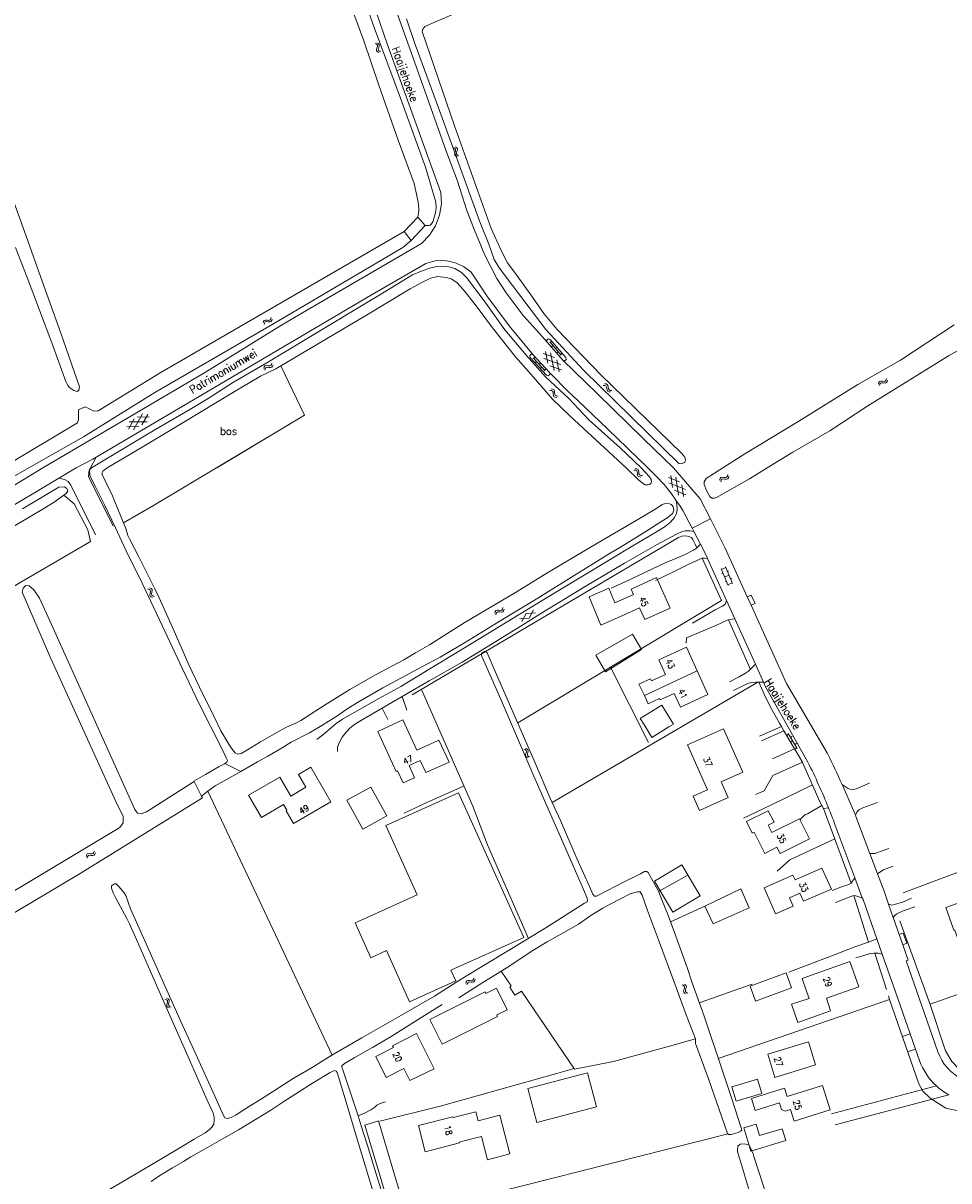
# Model space of a CAD drawing. Header units: metres. Extents: x 189705 to 199106, y 581686 to 588448.
# Tile 390 of 555: x 195376 to 195610, y 587820 to 588112. Entities that reach past the tile are written whole.
import ezdxf

# ---------------------------------------------------------------- set-up
doc = ezdxf.new("R2010")
doc.units = ezdxf.units.M
doc.layers.add('B-WA-OG-GBKN-G', color=7, linetype='Continuous', lineweight=18)
doc.styles.add('Style-STANDARD', font='STANDARD.shx')

msp = doc.modelspace()

# ---------------------------------------------------------------- linework, layer by layer
at = {"layer": 'B-WA-OG-GBKN-G'}
for p, q in [((195464.943, 588107.155), (195464.578, 588107.339)), ((195465.168, 588106.904), (195464.943, 588107.155)), ((195464.944, 588105.798), (195465.066, 588106.186)), ((195464.968, 588105.46), (195464.944, 588105.798)), ((195465.189, 588105.218), (195464.968, 588105.46)), ((195465.402, 588107.348), (195465.036, 588107.531)), ((195465.066, 588106.186), (195465.188, 588106.576)), ((195465.188, 588106.576), (195465.168, 588106.904)), ((195465.627, 588107.097), (195465.402, 588107.348)), ((195465.405, 588105.982), (195465.524, 588106.38)), ((195465.429, 588105.657), (195465.405, 588105.982)), ((195465.648, 588105.413), (195465.429, 588105.657)), ((195465.524, 588106.38), (195465.648, 588106.769)), ((195465.648, 588106.769), (195465.627, 588107.097)), ((195466.012, 588105.229), (195465.648, 588105.413)), ((195465.554, 588105.037), (195465.189, 588105.218)), ((195484.723, 588080.838), (195484.358, 588081.024)), ((195484.715, 588079.481), (195484.84, 588079.868)), ((195484.737, 588079.143), (195484.715, 588079.481)), ((195484.945, 588080.586), (195484.723, 588080.838)), ((195484.956, 588078.9), (195484.737, 588079.143)), ((195485.182, 588081.027), (195484.818, 588081.213)), ((195484.84, 588079.868), (195484.963, 588080.257)), ((195484.963, 588080.257), (195484.945, 588080.586)), ((195485.177, 588079.662), (195485.298, 588080.059)), ((195485.198, 588079.337), (195485.177, 588079.662)), ((195485.406, 588080.776), (195485.182, 588081.027)), ((195485.416, 588079.091), (195485.198, 588079.337)), ((195485.298, 588080.059), (195485.424, 588080.447)), ((195485.424, 588080.447), (195485.406, 588080.776)), ((195485.779, 588078.905), (195485.416, 588079.091)), ((195485.319, 588078.716), (195484.956, 588078.9)), ((195438.211, 588037.672), (195438.319, 588038.066)), ((195436.252, 588036.661), (195436.359, 588037.054)), ((195436.359, 588037.054), (195436.553, 588037.317)), ((195436.53, 588036.249), (195436.639, 588036.641)), ((195436.553, 588037.317), (195436.879, 588037.406)), ((195436.639, 588036.641), (195436.836, 588036.904)), ((195436.836, 588036.904), (195437.15, 588036.991)), ((195436.879, 588037.406), (195437.284, 588037.362)), ((195437.15, 588036.991), (195437.563, 588036.952)), ((195437.284, 588037.362), (195437.69, 588037.32)), ((195437.563, 588036.952), (195437.969, 588036.906)), ((195437.69, 588037.32), (195438.008, 588037.403)), ((195437.969, 588036.906), (195438.287, 588036.99)), ((195438.008, 588037.403), (195438.211, 588037.672)), ((195438.287, 588036.99), (195438.489, 588037.26)), ((195438.489, 588037.26), (195438.597, 588037.655)), ((195507.695, 588029.449), (195508.274, 588026.451)), ((195508.814, 588031.846), (195511.693, 588028.518)), ((195509.323, 588032.022), (195508.945, 588031.695)), ((195509.599, 588030.938), (195509.221, 588030.611)), ((195510.632, 588030.509), (195510.254, 588030.182)), ((195510.908, 588029.426), (195510.53, 588029.099)), ((195438.395, 588026.126), (195438.509, 588026.519)), ((195504.614, 588027.8), (195507.582, 588024.551)), ((195505.118, 588027.989), (195504.749, 588027.652)), ((195505.424, 588026.914), (195505.054, 588026.577)), ((195506.467, 588026.513), (195506.098, 588026.175)), ((195510.01, 588027.958), (195507.127, 588028.956)), ((195511.596, 588026.128), (195507.251, 588027.63)), ((195508.988, 588029.137), (195509.859, 588024.624)), ((195510.577, 588027.304), (195511.155, 588024.309)), ((195511.94, 588028.997), (195511.562, 588028.67)), ((195436.422, 588025.142), (195436.534, 588025.533)), ((195436.534, 588025.533), (195436.732, 588025.794)), ((195436.694, 588024.726), (195436.809, 588025.117)), ((195436.732, 588025.794), (195437.06, 588025.879)), ((195436.809, 588025.117), (195437.009, 588025.377)), ((195437.009, 588025.377), (195437.325, 588025.459)), ((195437.06, 588025.879), (195437.464, 588025.829)), ((195437.325, 588025.459), (195437.737, 588025.415)), ((195437.464, 588025.829), (195437.869, 588025.781)), ((195437.737, 588025.415), (195438.142, 588025.363)), ((195437.869, 588025.781), (195438.189, 588025.86)), ((195438.142, 588025.363), (195438.462, 588025.443)), ((195438.189, 588025.86), (195438.395, 588026.126)), ((195438.462, 588025.443), (195438.667, 588025.71)), ((195438.667, 588025.71), (195438.781, 588026.103)), ((195506.772, 588025.437), (195506.403, 588025.1)), ((195507.816, 588025.036), (195507.447, 588024.699)), ((195511.724, 588024.802), (195508.84, 588025.798)), ((195522.682, 588020.86), (195522.273, 588020.864)), ((195523.009, 588021.233), (195522.601, 588021.238)), ((195522.993, 588020.732), (195522.682, 588020.86)), ((195523.155, 588020.446), (195522.993, 588020.732)), ((195523.322, 588021.107), (195523.009, 588021.233)), ((195523.484, 588020.82), (195523.322, 588021.107)), ((195523.543, 588020.417), (195523.484, 588020.82)), ((195591.889, 588021.215), (195591.993, 588021.609)), ((195591.993, 588021.609), (195592.185, 588021.874)), ((195592.169, 588020.805), (195592.276, 588021.198)), ((195592.185, 588021.874), (195592.511, 588021.965)), ((195592.276, 588021.198), (195592.471, 588021.463)), ((195592.471, 588021.463), (195592.785, 588021.551)), ((195592.511, 588021.965), (195592.916, 588021.924)), ((195592.785, 588021.551), (195593.198, 588021.515)), ((195592.916, 588021.924), (195593.323, 588021.884)), ((195593.198, 588021.515), (195593.604, 588021.472)), ((195593.323, 588021.884), (195593.64, 588021.97)), ((195593.604, 588021.472), (195593.922, 588021.558)), ((195593.64, 588021.97), (195593.841, 588022.24)), ((195593.841, 588022.24), (195593.947, 588022.635)), ((195593.922, 588021.558), (195594.121, 588021.83)), ((195594.121, 588021.83), (195594.227, 588022.225)), ((195509.199, 588019.573), (195508.792, 588019.613)), ((195509.557, 588019.917), (195509.15, 588019.957)), ((195509.498, 588019.419), (195509.199, 588019.573)), ((195509.635, 588019.12), (195509.498, 588019.419)), ((195509.858, 588019.764), (195509.557, 588019.917)), ((195509.661, 588018.712), (195509.635, 588019.12)), ((195509.687, 588018.306), (195509.661, 588018.712)), ((195509.83, 588017.999), (195509.687, 588018.306)), ((195510.123, 588017.853), (195509.83, 588017.999)), ((195509.995, 588019.465), (195509.858, 588019.764)), ((195510.019, 588019.057), (195509.995, 588019.465)), ((195510.05, 588018.644), (195510.019, 588019.057)), ((195510.189, 588018.348), (195510.05, 588018.644)), ((195510.528, 588017.814), (195510.123, 588017.853)), ((195510.481, 588018.199), (195510.189, 588018.348)), ((195510.887, 588018.158), (195510.481, 588018.199)), ((195523.217, 588020.042), (195523.155, 588020.446)), ((195523.277, 588019.64), (195523.217, 588020.042)), ((195523.446, 588019.346), (195523.277, 588019.64)), ((195523.751, 588019.226), (195523.446, 588019.346)), ((195523.611, 588020.007), (195523.543, 588020.417)), ((195523.774, 588019.725), (195523.611, 588020.007)), ((195524.158, 588019.222), (195523.751, 588019.226)), ((195524.078, 588019.602), (195523.774, 588019.725)), ((195524.486, 588019.596), (195524.078, 588019.602)), ((195402.192, 588009.771), (195403.699, 588012.423)), ((195406.954, 588011.666), (195402.358, 588011.636)), ((195403.519, 588009.653), (195405.791, 588013.649)), ((195407.498, 588012.88), (195404.445, 588012.86)), ((195405.608, 588010.877), (195407.118, 588013.528)), ((195404.861, 588010.44), (195401.811, 588010.42)), ((195530.468, 587999.406), (195530.06, 587999.434)), ((195530.816, 587999.76), (195530.408, 587999.788)), ((195530.772, 587999.261), (195530.468, 587999.406)), ((195530.918, 587998.966), (195530.772, 587999.261)), ((195531.121, 587999.617), (195530.816, 587999.76)), ((195530.957, 587998.56), (195530.918, 587998.966)), ((195530.994, 587998.155), (195530.957, 587998.56)), ((195531.147, 587997.852), (195530.994, 587998.155)), ((195531.267, 587999.322), (195531.121, 587999.617)), ((195531.444, 587997.715), (195531.147, 587997.852)), ((195531.303, 587998.916), (195531.267, 587999.322)), ((195531.348, 587998.503), (195531.303, 587998.916)), ((195531.495, 587998.212), (195531.348, 587998.503)), ((195531.85, 587997.689), (195531.444, 587997.715)), ((195531.792, 587998.072), (195531.495, 587998.212)), ((195532.198, 587998.043), (195531.792, 587998.072)), ((195541.628, 587996.433), (195538.798, 587997.573)), ((195539.39, 587998.037), (195539.819, 587995.014)), ((195540.666, 587997.661), (195541.312, 587993.11)), ((195551.75, 587996.895), (195551.858, 587997.288)), ((195551.858, 587997.288), (195552.052, 587997.551)), ((195552.052, 587997.551), (195552.379, 587997.639)), ((195552.137, 587996.875), (195552.334, 587997.137)), ((195552.334, 587997.137), (195552.649, 587997.222)), ((195552.379, 587997.639), (195552.784, 587997.594)), ((195552.649, 587997.222), (195553.062, 587997.182)), ((195552.784, 587997.594), (195553.19, 587997.55)), ((195553.062, 587997.182), (195553.467, 587997.136)), ((195553.19, 587997.55), (195553.508, 587997.633)), ((195553.467, 587997.136), (195553.786, 587997.219)), ((195553.508, 587997.633), (195553.711, 587997.901)), ((195553.711, 587997.901), (195553.821, 587998.295)), ((195553.786, 587997.219), (195553.988, 587997.489)), ((195553.988, 587997.489), (195554.098, 587997.882)), ((195543.122, 587994.527), (195538.856, 587996.243)), ((195543.183, 587993.196), (195540.353, 587994.334)), ((195542.162, 587995.751), (195542.59, 587992.731)), ((195552.026, 587996.482), (195552.137, 587996.875)), ((195553.935, 587970.278), (195552.095, 587974.494)), ((195552.175, 587974.311), (195553.275, 587974.791)), ((195555.034, 587970.758), (195553.195, 587974.974)), ((195553.695, 587973.828), (195553.97, 587973.948)), ((195552.28, 587973.32), (195552.555, 587973.44)), ((195553.015, 587972.386), (195554.115, 587972.866)), ((195553.199, 587971.214), (195553.474, 587971.334)), ((195553.855, 587970.461), (195554.954, 587970.941)), ((195554.534, 587971.905), (195554.809, 587972.025)), ((195407.494, 587969.261), (195407.112, 587969.407)), ((195407.742, 587969.034), (195407.494, 587969.261)), ((195407.931, 587969.498), (195407.549, 587969.644)), ((195407.63, 587967.91), (195407.713, 587968.309)), ((195407.687, 587967.576), (195407.63, 587967.91)), ((195407.713, 587968.309), (195407.795, 587968.709)), ((195407.795, 587968.709), (195407.742, 587969.034)), ((195408.18, 587969.271), (195407.931, 587969.498)), ((195408.07, 587968.14), (195408.148, 587968.547)), ((195408.125, 587967.818), (195408.07, 587968.14)), ((195408.368, 587967.597), (195408.125, 587967.818)), ((195408.148, 587968.547), (195408.233, 587968.946)), ((195408.233, 587968.946), (195408.18, 587969.271)), ((195407.931, 587967.358), (195407.687, 587967.576)), ((195408.312, 587967.214), (195407.931, 587967.358)), ((195408.748, 587967.45), (195408.368, 587967.597)), ((195494.867, 587963.277), (195494.977, 587963.67)), ((195494.977, 587963.67), (195495.173, 587963.932)), ((195495.142, 587962.864), (195495.254, 587963.255)), ((195495.173, 587963.932), (195495.5, 587964.019)), ((195495.254, 587963.255), (195495.453, 587963.517)), ((195495.453, 587963.517), (195495.768, 587963.601)), ((195495.5, 587964.019), (195495.904, 587963.972)), ((195495.768, 587963.601), (195496.181, 587963.559)), ((195495.904, 587963.972), (195496.31, 587963.926)), ((195496.181, 587963.559), (195496.586, 587963.51)), ((195496.31, 587963.926), (195496.629, 587964.007)), ((195496.586, 587963.51), (195496.905, 587963.592)), ((195496.629, 587964.007), (195496.833, 587964.275)), ((195496.833, 587964.275), (195496.944, 587964.668)), ((195496.905, 587963.592), (195497.108, 587963.861)), ((195497.108, 587963.861), (195497.219, 587964.254)), ((195503.558, 587962.02), (195501.193, 587961.926)), ((195501.711, 587961.108), (195502.81, 587963.201)), ((195505.174, 587963.296), (195502.81, 587963.201)), ((195503.558, 587962.02), (195504.656, 587964.114)), ((195568.759, 587932.38), (195569.188, 587932.636)), ((195571.343, 587929.032), (195569.085, 587932.808)), ((195569.701, 587931.778), (195570.13, 587932.035)), ((195569.785, 587930.663), (195570.214, 587930.92)), ((195570.727, 587930.062), (195571.156, 587930.318)), ((195502.578, 587928.728), (195502.202, 587928.887)), ((195502.818, 587928.492), (195502.578, 587928.728)), ((195503.023, 587928.95), (195502.646, 587929.109)), ((195502.668, 587927.374), (195502.764, 587927.769)), ((195502.714, 587927.038), (195502.668, 587927.374)), ((195502.95, 587926.811), (195502.714, 587927.038)), ((195502.764, 587927.769), (195502.86, 587928.166)), ((195502.86, 587928.166), (195502.818, 587928.492)), ((195503.326, 587926.654), (195502.95, 587926.811)), ((195503.265, 587928.715), (195503.023, 587928.95)), ((195503.116, 587927.588), (195503.208, 587927.993)), ((195503.16, 587927.265), (195503.116, 587927.588)), ((195503.395, 587927.036), (195503.16, 587927.265)), ((195503.208, 587927.993), (195503.306, 587928.389)), ((195503.306, 587928.389), (195503.265, 587928.715)), ((195503.77, 587926.876), (195503.395, 587927.036)), ((195570.811, 587928.947), (195571.24, 587929.203)), ((195391.509, 587901.684), (195391.618, 587902.077)), ((195391.618, 587902.077), (195391.813, 587902.339)), ((195391.785, 587901.271), (195391.897, 587901.663)), ((195391.813, 587902.339), (195392.141, 587902.427)), ((195391.897, 587901.663), (195392.095, 587901.925)), ((195392.095, 587901.925), (195392.409, 587902.01)), ((195392.141, 587902.427), (195392.545, 587902.381)), ((195392.409, 587902.01), (195392.822, 587901.969)), ((195392.545, 587902.381), (195392.951, 587902.336)), ((195392.822, 587901.969), (195393.227, 587901.921)), ((195392.951, 587902.336), (195393.269, 587902.418)), ((195393.227, 587901.921), (195393.546, 587902.003)), ((195393.269, 587902.418), (195393.473, 587902.686)), ((195393.473, 587902.686), (195393.584, 587903.079)), ((195393.546, 587902.003), (195393.749, 587902.273)), ((195393.749, 587902.273), (195393.859, 587902.666)), ((195487.55, 587869.618), (195487.653, 587870.012)), ((195487.653, 587870.012), (195487.843, 587870.278)), ((195487.833, 587869.209), (195487.938, 587869.603)), ((195487.843, 587870.278), (195488.169, 587870.371)), ((195487.938, 587869.603), (195488.131, 587869.868)), ((195488.131, 587869.868), (195488.445, 587869.958)), ((195488.169, 587870.371), (195488.574, 587870.331)), ((195488.445, 587869.958), (195488.858, 587869.924)), ((195488.574, 587870.331), (195488.981, 587870.293)), ((195488.858, 587869.924), (195489.264, 587869.883)), ((195488.981, 587870.293), (195489.298, 587870.381)), ((195489.264, 587869.883), (195489.581, 587869.971)), ((195489.298, 587870.381), (195489.497, 587870.652)), ((195489.497, 587870.652), (195489.601, 587871.047)), ((195489.581, 587869.971), (195489.78, 587870.243)), ((195489.78, 587870.243), (195489.884, 587870.639)), ((195542.63, 587869.067), (195542.264, 587869.247)), ((195542.856, 587868.817), (195542.63, 587869.067)), ((195543.087, 587869.262), (195542.72, 587869.443)), ((195542.759, 587868.098), (195542.878, 587868.489)), ((195542.878, 587868.489), (195542.856, 587868.817)), ((195543.315, 587869.013), (195543.087, 587869.262)), ((195543.099, 587867.897), (195543.215, 587868.295)), ((195543.215, 587868.295), (195543.337, 587868.684)), ((195543.337, 587868.684), (195543.315, 587869.013)), ((195411.816, 587865.472), (195411.439, 587865.629)), ((195412.057, 587865.237), (195411.816, 587865.472)), ((195412.26, 587865.695), (195411.882, 587865.852)), ((195412.503, 587865.461), (195412.26, 587865.695)), ((195412.546, 587865.135), (195412.503, 587865.461)), ((195542.64, 587867.709), (195542.759, 587868.098)), ((195542.666, 587867.371), (195542.64, 587867.709)), ((195542.888, 587867.131), (195542.666, 587867.371)), ((195543.254, 587866.952), (195542.888, 587867.131)), ((195543.125, 587867.571), (195543.099, 587867.897)), ((195543.346, 587867.329), (195543.125, 587867.571)), ((195543.711, 587867.147), (195543.346, 587867.329)), ((195411.912, 587864.117), (195412.007, 587864.513)), ((195411.959, 587863.782), (195411.912, 587864.117)), ((195412.196, 587863.556), (195411.959, 587863.782)), ((195412.007, 587864.513), (195412.1, 587864.911)), ((195412.1, 587864.911), (195412.057, 587865.237)), ((195412.573, 587863.401), (195412.196, 587863.556)), ((195412.359, 587864.334), (195412.449, 587864.739)), ((195412.405, 587864.011), (195412.359, 587864.334)), ((195412.641, 587863.783), (195412.405, 587864.011)), ((195412.449, 587864.739), (195412.546, 587865.135)), ((195413.016, 587863.625), (195412.641, 587863.783))]:
    msp.add_line(p, q, dxfattribs=at)
at = {"layer": 'B-WA-OG-GBKN-G', "flags": 128}
for points in [[(195467.633, 588107.237), (195464.901, 588115.4), (195457.888, 588135.45), (195452.399, 588150.431), (195447.229, 588164.994), (195440.063, 588184.679), (195433.162, 588204.2), (195427.147, 588220.865), (195420.604, 588238.963), (195418.607, 588244.53), (195417.762, 588245.218), (195416.653, 588245.958), (195414.91, 588246.487), (195412.322, 588246.276), (195402.498, 588243.049), (195373.914, 588233.502)], [(195374.565, 588120.237), (195387.641, 588126.448), (195400.285, 588132.281), (195413.843, 588138.516), (195427.637, 588144.744), (195436.876, 588149.085), (195444.521, 588152.472), (195446.435, 588153.015), (195448.459, 588153.316), (195449.131, 588153.268), (195449.385, 588153.007), (195449.56, 588152.699), (195453.338, 588142.907), (195458.235, 588128.882), (195464.388, 588111.381)], [(195475.432, 588063.413), (195475.625, 588065.068), (195475.564, 588066.693), (195475.352, 588068.058), (195474.501, 588071.917), (195470.439, 588082.866), (195465.562, 588096.773), (195461.716, 588108.061), (195456.708, 588121.792), (195452.468, 588134.771), (195448.803, 588145.673), (195447.467, 588148.75), (195446.816, 588149.092), (195446.079, 588149.283), (195445.431, 588149.206), (195444.218, 588148.915), (195438.344, 588146.274), (195425.987, 588140.349), (195411.728, 588133.6), (195395.635, 588126.249), (195383.101, 588120.239), (195364.656, 588112.125)], [(195465.962, 588126.764), (195471.553, 588111.201), (195477.3, 588095.16), (195482.517, 588080.335), (195485.36, 588072.807), (195487.842, 588065.084), (195489.735, 588060.151), (195492.376, 588053.803), (195495.434, 588047.9), (195497.758, 588044.25), (195502.078, 588038.566), (195506.198, 588034.017)], [(195472.523, 588113.612), (195474.74, 588107.106), (195481.255, 588089.443), (195491.074, 588062.205), (195493.341, 588056.597), (195494.748, 588052.724), (195495.892, 588050.734), (195497.215, 588048.893), (195507.745, 588035), (195517.33, 588024.754), (195541.449, 588001.081), (195542.031, 588001.034), (195542.943, 588001.405), (195543.11, 588002.017), (195542.918, 588002.719), (195542.13, 588003.752), (195521.702, 588023.501), (195510.685, 588035.046), (195507.298, 588039.082), (195504.436, 588043.149), (195500.559, 588048.599), (195498.089, 588051.876), (195496.538, 588054.789), (195493.961, 588060.547), (195484.679, 588086.533), (195476.484, 588110.381), (195476.639, 588111.014), (195477.187, 588111.647), (195504.631, 588123.625)], [(195464.388, 588111.381), (195471.009, 588093.488), (195477.345, 588076.073), (195479.991, 588067.222), (195480.013, 588065.865), (195479.859, 588064.508), (195479.576, 588063.451), (195479.266, 588062.389), (195478.893, 588061.724), (195478.546, 588061.418), (195478.121, 588061.328)], [(195467.633, 588107.237), (195481.245, 588069.647)], [(195370.981, 588073.61), (195376.305, 588058.618), (195380.38, 588047.238), (195385.135, 588034.095), (195389.803, 588020.521), (195389.677, 588019.679), (195389.265, 588019.36), (195388.404, 588019.617), (195387.369, 588020.273), (195386.861, 588020.835), (195386.387, 588021.828), (195382.876, 588031.621), (195376.571, 588048.123), (195373.641, 588055.786)], [(195481.245, 588069.647), (195481.381, 588066.775), (195480.925, 588063.936), (195479.897, 588061.251), (195478.339, 588058.834), (195476.319, 588056.788)], [(195475.432, 588063.413), (195471.945, 588059.815)], [(195477.293, 588061.346), (195475.432, 588063.413)], [(195370.277, 588000), (195389.356, 588011.412), (195389.617, 588012.139), (195389.601, 588014.651), (195391.27, 588015.42), (195392.325, 588014.924), (195393.473, 588014.333), (195394.53, 588014.4), (195410.242, 588024.069), (195471.945, 588059.815)], [(195471.945, 588059.815), (195473.694, 588057.477)], [(195473.694, 588057.477), (195477.293, 588061.346)], [(195478.121, 588061.328), (195477.293, 588061.346)], [(195473.694, 588057.477), (195471.643, 588055.713), (195438.728, 588036.358), (195408.866, 588019.051), (195390.853, 588007.883), (195377.015, 588000)], [(195446.065, 588039.129), (195476.319, 588056.788)], [(195392.841, 588000), (195408.906, 588009.668), (195417.702, 588014.729), (195422.35, 588017.533), (195428.765, 588021.687), (195437.216, 588026.607), (195447.861, 588032.991), (195465.793, 588043.805), (195474.059, 588048.862), (195476.489, 588049.867), (195478.443, 588050.555), (195480.186, 588050.978), (195481.454, 588051.031), (195483.25, 588050.819), (195484.729, 588050.449), (195486.419, 588049.391), (195487.739, 588048.121), (195492.223, 588042.258), (195497.442, 588034.919), (195502.872, 588028.434), (195507.672, 588023.048), (195513.63, 588017.56), (195518.692, 588012.123), (195526.601, 588005.11), (195531.931, 588000)], [(195393.192, 588002.178), (195463.863, 588043.88), (195477.428, 588051.738)], [(195477.428, 588051.738), (195479.812, 588052.347), (195482.271, 588052.421), (195484.688, 588051.957), (195486.944, 588050.975), (195488.932, 588049.525)], [(195528.086, 588000), (195513.925, 588013.097), (195509.453, 588017.401), (195504.118, 588023.59), (195500.118, 588028.111), (195494.255, 588035.411), (195489.89, 588041.314), (195486.936, 588045.056), (195485.299, 588046.907), (195483.82, 588047.859), (195482.605, 588048.177), (195480.44, 588048.441), (195478.644, 588048.018), (195476.426, 588046.907), (195473.468, 588045.267), (195471.778, 588044.315), (195462.449, 588038.661), (195439.508, 588025.087), (195435.624, 588023.215), (195428.335, 588018.877), (195412.139, 588009.111), (195403.021, 588003.673), (195396.793, 588000)], [(195488.932, 588049.525), (195492.86, 588043.515)], [(195504.554, 588028.627), (195498.493, 588035.903), (195492.86, 588043.515)], [(195380.55, 588000), (195401.848, 588012.513), (195421.725, 588024.174), (195440.91, 588036.065), (195446.065, 588039.129)], [(195558.093, 588003.542), (195571.793, 588011.829), (195586.738, 588021.063), (195597.472, 588027.256), (195611.027, 588036.219)], [(195508.136, 588031.783), (195506.198, 588034.017)], [(195508.136, 588031.783), (195508.037, 588032.273), (195508.412, 588032.604), (195508.886, 588032.444)], [(195508.886, 588032.444), (195512.866, 588027.933)], [(195620.625, 588034.412), (195609.672, 588028.338), (195599.843, 588022.252), (195589.254, 588015.684), (195579.635, 588009.396), (195570.246, 588003.994), (195563.736, 588000)], [(195508.136, 588031.783), (195512.116, 588027.271)], [(195503.817, 588027.952), (195503.709, 588028.44), (195504.077, 588028.777), (195504.554, 588028.627)], [(195507.938, 588023.453), (195503.817, 588027.952)], [(195508.675, 588024.129), (195504.554, 588028.627)], [(195512.866, 588027.933), (195512.965, 588027.443), (195512.59, 588027.112), (195512.116, 588027.271)], [(195512.116, 588027.271), (195520.854, 588018.728)], [(195424.497, 588000), (195442.08, 588010.549), (195446.761, 588013.335), (195440.745, 588025.819)], [(195424.572, 588000.045), (195442.08, 588010.549), (195446.761, 588013.335), (195440.745, 588025.819)], [(195508.675, 588024.129), (195508.783, 588023.641), (195508.415, 588023.303), (195507.938, 588023.453)], [(195508.675, 588024.129), (195513.575, 588019.188)], [(195513.575, 588019.188), (195514.186, 588018.61)], [(195514.186, 588018.61), (195523.378, 588009.911)], [(195520.854, 588018.728), (195532.461, 588007.33), (195540.077, 588000)], [(195533.627, 588000), (195523.378, 588009.911)], [(195552.561, 588000), (195558.093, 588003.542)], [(195389.005, 588000), (195372.623, 587990.23), (195352.58, 587978.244), (195323.356, 587960.875), (195298.355, 587946.012), (195280.69, 587935.435), (195262.718, 587924.731), (195244.566, 587913.848)], [(195377.015, 588000), (195361.17, 587990.974), (195342.746, 587979.999), (195280.959, 587943.469), (195280.151, 587943.893), (195279.476, 587945.157), (195279.51, 587945.707), (195280.127, 587946.385), (195304.734, 587961.159), (195341.824, 587982.753), (195344.453, 587984.388), (195344.832, 587985.684), (195344.406, 587987.618), (195342.522, 587991.92)], [(195370.17, 587993.701), (195380.55, 588000)], [(195393.192, 588002.178), (195389.005, 588000)], [(195392.621, 588000), (195392.305, 587999.418), (195392.141, 587997.822), (195398.365, 587985.29)], [(195392.841, 588000), (195392.599, 587999.749), (195392.398, 587999.246), (195392.448, 587998.39), (195392.574, 587997.786), (195393.907, 587995.168), (195396.137, 587990.638), (195398.903, 587984.848), (195401.664, 587979.024), (195405.758, 587970.631), (195410.732, 587960.173), (195415.93, 587949.173), (195420.122, 587940.33), (195425.948, 587928.825), (195426.973, 587926.628), (195427.25, 587925.949), (195427.099, 587925.596), (195426.624, 587925.229)], [(195394.092, 588002.709), (195392.621, 588000)], [(195430.758, 587927.73), (195429.903, 587927.554), (195429.199, 587927.906), (195428.469, 587928.813), (195427.639, 587930.147), (195425.618, 587933.484), (195423.782, 587937.209), (195420.069, 587944.683), (195417.479, 587950.196), (195414.14, 587957.933), (195409.947, 587967.151), (195408.89, 587969.366), (195404.849, 587977.479), (195402.493, 587982.017), (195402.09, 587982.873), (195401.537, 587984.685), (195400.556, 587987.127), (195398.146, 587992.974), (195396.763, 587995.843), (195395.561, 587998.341), (195395.536, 587998.869), (195395.762, 587999.197), (195396.793, 588000)], [(195424.496, 588000), (195408.546, 587990.518), (195400.976, 587986.082)], [(195531.931, 588000), (195534.04, 587997.714), (195534.425, 587997.045), (195534.554, 587996.48), (195534.348, 587996.043), (195533.989, 587995.786), (195533.629, 587995.709), (195532.884, 587995.709), (195532.217, 587996.094), (195531.215, 587996.942), (195528.086, 588000)], [(195542.479, 587989.198), (195541.76, 587990.277), (195540.708, 587991.819), (195539.372, 587993.67), (195537.712, 587995.786), (195535.709, 587997.868), (195533.627, 588000)], [(195540.077, 588000), (195546.781, 587992.198), (195549.423, 587987.102)], [(195563.736, 588000), (195559.273, 587997.262), (195550.964, 587992.515), (195550.425, 587992.307), (195549.767, 587992.372), (195549.229, 587992.758), (195548.402, 587994.295), (195547.867, 587995.84), (195547.795, 587996.453), (195548.318, 587997.283), (195552.561, 588000)], [(195384.702, 587997.434), (195386.062, 587997.088), (195386.977, 587996.589), (195387.663, 587995.598), (195393.887, 587983.066)], [(195384.623, 587995.165), (195375.385, 587989.632)], [(195384.623, 587995.165), (195386.067, 587995.219), (195386.594, 587994.78), (195386.857, 587994.078), (195386.455, 587993.534)], [(195353.142, 587958.396), (195352.625, 587959.559), (195348.167, 587969.426), (195348.167, 587969.915), (195348.526, 587970.403), (195349.4, 587971.02), (195351.685, 587972.434), (195358.473, 587976.453), (195363.892, 587979.692), (195372.529, 587984.822), (195380.368, 587989.513), (195383.45, 587991.363), (195386.455, 587993.534)], [(195392.655, 587981.416), (195391.915, 587984.296), (195388.478, 587990.897), (195385.832, 587993.084)], [(195540.763, 587991.738), (195540.933, 587990.676), (195541.033, 587989.568), (195540.857, 587988.435), (195540.304, 587987.479), (195539.222, 587986.22), (195537.965, 587985.163), (195536.229, 587984.08), (195529.347, 587979.991), (195517.868, 587973.132), (195506.896, 587966.424), (195499.54, 587961.953), (195489.196, 587955.648), (195478.472, 587949.14), (195471.095, 587944.699), (195465.536, 587941.678), (195459.518, 587938.216), (195456.374, 587936.429), (195454.714, 587935.321), (195453.633, 587934.39), (195451.757, 587932.741), (195449.896, 587931.306)], [(195430.684, 587923.236), (195434.844, 587925.653), (195437.438, 587927.076), (195441.085, 587929.215), (195443.348, 587930.6), (195448.026, 587933.016), (195451.149, 587934.864), (195452.734, 587935.82), (195454.645, 587937.054), (195457.713, 587939.168), (195460.128, 587940.678), (195466.551, 587944.341), (195471.091, 587946.85), (195476.573, 587949.744), (195481.063, 587952.1), (195487.225, 587955.775), (195496.009, 587961.147), (195505.754, 587967.051), (195516.301, 587973.584), (195524.082, 587978.403), (195526.672, 587979.964), (195533.298, 587984.057), (195537.107, 587986.487), (195538.666, 587987.469), (195539.898, 587988.576), (195540.125, 587989.281), (195540.024, 587990.187), (195539.571, 587990.741), (195539.043, 587990.917), (195538.062, 587990.993), (195537.182, 587990.741), (195535.598, 587989.684), (195530.593, 587986.714), (195518.266, 587979.426), (195508.081, 587973.352), (195500.083, 587968.444), (195487.131, 587960.786), (195478.351, 587955.214), (195474.855, 587953.2), (195471.887, 587951.463), (195464.834, 587947.726), (195458.24, 587943.914), (195451.977, 587940.063), (195445.78, 587936.125), (195444.547, 587935.395), (195442.208, 587934.439), (195440.297, 587933.432), (195435.587, 587930.675), (195432.368, 587928.687), (195430.758, 587927.73)], [(195544.826, 587984.764), (195542.479, 587989.198)], [(195544.826, 587984.764), (195549.423, 587987.102)], [(195549.423, 587987.102), (195553.184, 587979.707), (195558.741, 587967.395)], [(195455.103, 587928.235), (195455.128, 587929.367), (195455.53, 587930.425), (195456.31, 587931.885), (195457.266, 587933.169), (195458.322, 587934.226), (195459.378, 587935.107), (195460.778, 587935.954), (195463.369, 587937.414), (195468.821, 587940.63), (195478.289, 587946.132), (195486.619, 587950.885), (195493.402, 587954.956), (195496.258, 587956.734), (195501.288, 587959.855), (195507.589, 587963.847), (195511.261, 587966.037), (195517.733, 587969.977), (195527.705, 587975.932), (195535.941, 587980.654), (195540.804, 587983.26), (195542.238, 587983.889), (195543.068, 587984.065), (195544.174, 587984.065), (195545.247, 587983.937)], [(195473.968, 587942.568), (195541.333, 587982.412), (195542.177, 587982.702), (195543.207, 587982.808), (195543.972, 587982.676), (195544.605, 587982.359), (195544.975, 587981.91), (195545.555, 587980.722), (195545.997, 587979.804)], [(195544.826, 587984.764), (195545.247, 587983.937)], [(195545.247, 587983.937), (195546.9, 587980.687)], [(195353.221, 587958.22), (195374.992, 587971.073), (195392.157, 587981.089), (195392.655, 587981.416)], [(195546.9, 587980.687), (195545.884, 587979.693), (195545.104, 587979.164), (195543.016, 587978.107), (195540.652, 587977.1), (195537.986, 587975.992), (195527.816, 587971.197), (195524.295, 587969.586)], [(195546.9, 587980.687), (195548.478, 587977.583), (195548.687, 587977.121)], [(195547.359, 587977.124), (195552.216, 587966.446), (195500.667, 587935.522)], [(195535.509, 587971.551), (195540.082, 587973.709), (195543.955, 587975.622), (195546.711, 587976.95), (195547.365, 587977.126), (195547.944, 587977.152), (195548.687, 587977.121)], [(195548.687, 587977.121), (195553.507, 587966.442)], [(195535.777, 587972.242), (195539.234, 587964.535), (195532.822, 587961.659), (195531.513, 587964.578), (195526.669, 587962.405), (195521.724, 587960.187), (195518.747, 587967.384)], [(195529.369, 587969.357), (195535.777, 587972.242)], [(195327.715, 587865.711), (195383.177, 587898.933), (195400.061, 587909.027), (195400.869, 587910.188), (195400.888, 587911.873), (195399.461, 587914.651), (195382.596, 587951.75), (195375.372, 587968.593), (195375.587, 587969.58), (195376.285, 587970.231), (195377.127, 587970.208), (195378.309, 587969.175), (195379.684, 587967.082), (195382.752, 587960.417), (195403.863, 587913.568), (195404.537, 587912.639), (195405.467, 587912.481), (195406.78, 587912.963), (195418.798, 587920.665)], [(195518.747, 587967.384), (195523.694, 587969.595)], [(195529.369, 587969.357), (195529.995, 587967.961), (195525.25, 587965.833), (195523.694, 587969.595)], [(195558.741, 587967.395), (195559.743, 587967.847), (195560.701, 587965.726), (195559.698, 587965.273)], [(195553.507, 587966.442), (195553.123, 587965.496), (195552.469, 587965.018), (195550.583, 587964.062), (195544.883, 587960.747)], [(195553.507, 587966.442), (195555.595, 587961.815)], [(195558.741, 587967.395), (195559.698, 587965.273)], [(195579.05, 587927.755), (195568.644, 587945.452), (195559.698, 587965.273)], [(195543.273, 587955.662), (195543.374, 587956.971), (195550.744, 587960.168), (195553.661, 587961.451), (195554.256, 587961.675), (195555.595, 587961.815)], [(195554.016, 587961.585), (195559.525, 587949.022)], [(195555.595, 587961.815), (195560.785, 587950.314)], [(195522.84, 587948.403), (195520.413, 587952.611), (195529.72, 587957.978), (195531.96, 587954.093), (195522.84, 587948.403)], [(195511.466, 587910.808), (195508.83, 587916.635), (195504.985, 587925.585), (195499.81, 587937.494), (195494.71, 587949.129), (195492.93, 587953.19), (195492.578, 587953.517), (195492.175, 587953.517), (195491.622, 587953.19), (195491.521, 587952.787), (195491.571, 587952.284), (195492.452, 587950.42), (195496.544, 587941.1), (195500.641, 587931.647), (195504.786, 587922.047), (195512.648, 587903.979), (195517.295, 587893.353), (195518.274, 587891.12), (195518.349, 587890.692), (195518.224, 587890.239), (195517.569, 587889.886), (195508.072, 587883.856), (195499.205, 587878.429), (195491.743, 587873.981), (195485.263, 587869.987), (195479.616, 587866.396), (195475.64, 587864.054), (195471.248, 587861.596), (195461.276, 587855.817), (195453.666, 587851.423), (195451.653, 587850.164), (195448.659, 587848.351), (195443.875, 587845.547), (195436.528, 587840.864), (195431.868, 587837.957), (195429.427, 587836.346), (195428.194, 587835.666), (195427.238, 587835.465), (195426.635, 587835.616), (195426.257, 587836.195), (195424.043, 587841.08), (195419.22, 587851.681), (195415.479, 587859.973), (195410.857, 587870.35), (195406.688, 587879.599), (195402.77, 587888.494), (195401.516, 587891.857), (195401.164, 587892.486), (195399.755, 587894.123), (195399.076, 587894.778)], [(195534.494, 587946.167), (195538.036, 587947.764), (195536.356, 587951.489), (195543.363, 587954.649), (195546.073, 587948.642)], [(195560.785, 587950.314), (195559.087, 587948.573), (195558.307, 587948.069), (195556.672, 587947.138), (195554.232, 587945.879)], [(195560.785, 587950.314), (195562.824, 587945.797)], [(195524.153, 587949.611), (195533.739, 587930.557)], [(195532.703, 587942.394), (195546.073, 587948.642)], [(195546.073, 587948.642), (195548.78, 587942.642), (195541.818, 587939.501), (195540.273, 587942.926), (195536.685, 587941.308), (195536.541, 587941.627)], [(195509.4, 587915.374), (195561.446, 587945.794)], [(195532.703, 587942.394), (195531.35, 587945.322), (195534.285, 587946.657), (195534.494, 587946.167)], [(195555.288, 587943.714), (195557.477, 587944.771), (195558.885, 587945.451), (195559.741, 587945.753), (195560.822, 587945.778), (195561.803, 587945.803), (195562.824, 587945.797)], [(195561.676, 587945.8), (195562.98, 587942.799), (195564.59, 587939.475), (195566.872, 587935.433), (195567.364, 587934.587)], [(195562.824, 587945.797), (195563.289, 587944.766), (195574.063, 587925.591)], [(195471.459, 587942.163), (195472.625, 587938.753)], [(195476.299, 587943.947), (195489.306, 587914.455)], [(195536.541, 587941.627), (195533.645, 587940.355), (195532.703, 587942.394)], [(195466.429, 587939.219), (195467.835, 587936.378)], [(195532.723, 587934.889), (195531.657, 587936.615), (195537.088, 587939.991), (195540.064, 587935.204), (195538.924, 587934.5)], [(195465.275, 587933.329), (195471.654, 587936.235)], [(195478.541, 587930.151), (195475.133, 587928.598), (195471.654, 587936.235)], [(195465.275, 587933.329), (195469.896, 587923.186), (195470.306, 587923.373), (195471.696, 587920.32), (195474.576, 587921.632), (195473.185, 587924.685), (195476.038, 587925.984), (195477.437, 587922.913), (195481.082, 587924.574)], [(195538.924, 587934.5), (195534.609, 587931.835), (195532.723, 587934.889)], [(195552.139, 587920.604), (195557.62, 587923.053), (195552.733, 587933.989), (195543.623, 587929.917), (195548.68, 587918.6), (195545.034, 587916.971), (195546.659, 587913.334), (195553.935, 587916.586), (195552.139, 587920.604)], [(195561.814, 587932.152), (195567.364, 587934.587)], [(195562.336, 587930.962), (195568.022, 587933.456)], [(195567.364, 587934.587), (195568.022, 587933.456)], [(195568.022, 587933.456), (195568.733, 587932.235), (195570.691, 587928.96)], [(195478.541, 587930.151), (195480.757, 587931.161), (195483.298, 587925.584), (195481.082, 587924.574)], [(195565.132, 587926.432), (195570.691, 587928.96)], [(195570.691, 587928.96), (195571.342, 587927.871), (195572.689, 587925.566)], [(195426.624, 587925.229), (195426.545, 587925.168), (195425.187, 587924.489), (195421.742, 587922.475), (195418.767, 587920.724)], [(195426.624, 587925.229), (195430.684, 587923.236)], [(195432.553, 587917.199), (195435.833, 587911.582), (195441.416, 587914.842), (195442.264, 587913.39), (195442.082, 587913.284), (195443.995, 587910.009), (195453.423, 587915.515), (195448.311, 587924.269), (195445.226, 587922.468), (195447.113, 587919.236), (195443.285, 587917), (195440.499, 587921.77)], [(195560.859, 587917.363), (195562.979, 587918.321), (195565.189, 587922.169), (195572.689, 587925.566)], [(195572.689, 587925.566), (195572.725, 587925.505), (195574.382, 587921.714), (195575.665, 587918.794), (195577.143, 587915.336), (195577.998, 587913.851), (195579.28, 587914.049)], [(195424.119, 587919.551), (195425.704, 587920.432), (195430.643, 587923.212)], [(195430.643, 587923.212), (195430.684, 587923.236)], [(195432.553, 587917.199), (195440.499, 587921.77)], [(195418.767, 587920.724), (195418.798, 587920.665)], [(195418.798, 587920.665), (195420.702, 587916.964)], [(195420.702, 587916.964), (195422.283, 587918.217), (195424.119, 587919.551)], [(195422.297, 587918.227), (195453.728, 587851.459)], [(195463.543, 587919.28), (195467.552, 587911.991), (195461.479, 587908.651), (195457.47, 587915.94), (195463.543, 587919.28)], [(195471.93, 587912.65), (195477.67, 587915.34), (195486.93, 587919.52)], [(195575.227, 587919.791), (195564.707, 587914.683), (195557.798, 587911.39)], [(195582.711, 587919.941), (195584.289, 587918.899), (195585.12, 587918.535), (195586.263, 587918.795), (195589.692, 587920.251)], [(195329.21, 587861.204), (195390.037, 587897.436), (195420.936, 587916.507)], [(195420.702, 587916.964), (195420.936, 587916.507)], [(195463.539, 587886.7), (195475.269, 587891.988), (195467.356, 587909.54), (195485.699, 587917.809), (195502.198, 587881.223), (195483.796, 587872.924), (195485.015, 587870.22), (195473.341, 587864.957), (195467.511, 587877.889)], [(195591.666, 587915.363), (195587.926, 587914.011), (195586.99, 587913.543), (195586.471, 587912.919), (195586.082, 587912.164)], [(195503.371, 587880.979), (195493.05, 587904.619), (195489.303, 587914.462)], [(195567.05, 587902.445), (195574.455, 587906.15), (195571.924, 587911.208), (195564.988, 587907.737), (195564.044, 587909.623), (195565.502, 587910.353), (195564.036, 587913.28), (195558.517, 587910.516), (195559.964, 587907.627), (195560.452, 587907.871), (195563.14, 587902.495), (195566.248, 587904.049), (195567.05, 587902.445)], [(195572.03, 587910.996), (195572.516, 587911.465), (195573.371, 587912.347), (195574, 587912.523), (195577.583, 587914.572)], [(195577.998, 587913.851), (195585.056, 587894.977)], [(195586.232, 587911.804), (195586.157, 587911.984), (195586.082, 587912.164)], [(195485.757, 587865.966), (195491.878, 587869.819), (195497.733, 587873.49), (195504.539, 587877.912), (195508.104, 587880.146), (195512.381, 587882.513), (195516.017, 587884.594), (195519.188, 587886.76), (195522.165, 587888.657), (195524.077, 587889.665), (195526.87, 587891.075), (195529.109, 587892.258), (195530.946, 587892.762), (195531.675, 587892.736), (195532.17, 587891.908), (195533.529, 587888.055), (195536.291, 587880.642), (195540.407, 587869.532), (195543.295, 587861.639), (195545.679, 587855.565), (195545.679, 587854.382), (195548.895, 587845.482), (195553.015, 587833.823), (195553.768, 587831.612), (195553.995, 587831.41), (195554.674, 587831.41), (195556.461, 587831.914), (195557.064, 587832.191), (195557.366, 587832.493), (195557.115, 587833.324), (195554.876, 587840.173), (195552.39, 587847.709), (195547.817, 587861.279), (195544.781, 587869.768), (195543.498, 587873.62), (195540.334, 587882.487), (195538.829, 587886.578), (195537.093, 587890.733), (195536.266, 587892.933), (195533.674, 587897.616), (195533.347, 587897.944), (195532.743, 587897.868), (195531.762, 587897.339), (195528.089, 587895.527), (195520.638, 587891.631), (195520.11, 587891.656), (195519.682, 587892.135), (195518.827, 587894.074), (195515.661, 587901.234), (195511.466, 587910.808)], [(195580.925, 587909.828), (195585.956, 587896.328)], [(195589.75, 587902.45), (195586.232, 587911.804)], [(195580.86, 587906.198), (195569.483, 587900.884), (195566.31, 587897.978)], [(195589.75, 587902.45), (195591.082, 587902.447), (195592.381, 587902.967), (195594.563, 587903.695)], [(195643.773, 587878.072), (195633.84, 587905.901), (195598.201, 587892.538)], [(195591.688, 587897.297), (195589.75, 587902.45)], [(195542.172, 587899.587), (195546.83, 587891.726), (195539.907, 587887.623), (195535.249, 587895.484), (195542.172, 587899.587)], [(195577.636, 587898.791), (195570.84, 587895.764)], [(195577.636, 587898.791), (195580.023, 587893.432), (195572.946, 587890.371)], [(195595.655, 587899.223), (195593.161, 587898.287), (195592.225, 587897.715), (195591.688, 587897.297)], [(195399.076, 587894.778), (195398.699, 587894.803), (195397.919, 587894.274)], [(195543.516, 587896.871), (195536.309, 587892.819)], [(195570.84, 587895.764), (195570.29, 587896.997), (195562.983, 587893.742), (195565.904, 587887.183), (195570.38, 587889.177), (195569.444, 587891.278), (195572.029, 587892.429), (195572.946, 587890.371)], [(195585.956, 587896.328), (195585.056, 587894.977), (195584.427, 587894.624), (195582.843, 587894.146), (195580.201, 587893.139)], [(195585.956, 587896.328), (195587.834, 587891.288)], [(195594.469, 587889.666), (195593.341, 587892.903), (195591.688, 587897.297)], [(195397.919, 587894.274), (195397.919, 587893.695), (195398.321, 587892.512), (195398.9, 587891.303), (195401.789, 587886.022), (195402.492, 587884.669), (195404.228, 587880.69), (195407.821, 587872.6), (195412.368, 587862.27), (195417.642, 587850.309), (195421.813, 587840.785), (195423.646, 587836.749), (195423.923, 587835.742), (195423.923, 587834.861), (195423.797, 587834.03), (195423.294, 587833.224), (195422.639, 587832.544), (195421.591, 587831.798), (195418.874, 587830.211), (195415.226, 587828.046), (195408.149, 587823.805), (195395.789, 587816.541)], [(195559.237, 587888.756), (195550.103, 587884.663), (195548.027, 587889.168), (195557.105, 587893.543)], [(195557.105, 587893.543), (195559.237, 587888.756)], [(195581.082, 587890.068), (195584.956, 587891.603), (195585.685, 587891.83), (195586.163, 587891.78), (195586.918, 587891.477), (195587.834, 587891.288)], [(195589.366, 587880.06), (195585.685, 587891.83)], [(195608.939, 587888.791), (195610.989, 587883.032), (195611.206, 587883.109), (195612.344, 587879.903), (195612.183, 587879.846), (195613.183, 587877.022), (195618.881, 587879.04), (195617.861, 587881.921), (195615.758, 587881.176), (195614.665, 587884.262), (195618.396, 587885.583), (195618.236, 587886.034), (195621.609, 587887.231), (195620.059, 587891.6), (195616.697, 587890.407), (195616.34, 587891.413), (195608.939, 587888.791)], [(195548.027, 587889.168), (195539.355, 587885.149)], [(195587.834, 587891.288), (195588.012, 587890.812), (195591.491, 587880.884)], [(195594.469, 587889.666), (195595.381, 587889.374), (195596.005, 587889.53), (195598.291, 587890.258), (195600.317, 587891.194)], [(195595.648, 587886.281), (195594.469, 587889.666)], [(195601.148, 587888.958), (195598.187, 587887.97), (195596.524, 587887.19), (195596.108, 587886.878), (195595.648, 587886.281)], [(195463.539, 587886.7), (195459.585, 587884.947), (195463.54, 587876.1), (195467.511, 587877.889)], [(195597.158, 587881.947), (195595.648, 587886.281)], [(195597.349, 587885.461), (195605.017, 587864.242), (195608.854, 587852.529), (195610.517, 587849.841), (195612.18, 587848.048), (195614.354, 587846.96), (195617.551, 587846.32), (195620.173, 587846.384), (195622.156, 587846.64), (195625.119, 587847.613)], [(195591.491, 587880.884), (195589.624, 587880.152), (195585.901, 587878.818), (195580.954, 587876.885), (195569.245, 587872.485)], [(195591.491, 587880.884), (195592.846, 587877.015)], [(195598.047, 587879.394), (195599.086, 587879.756), (195598.196, 587882.308), (195597.158, 587881.947)], [(195598.047, 587879.394), (195597.158, 587881.947)], [(195586.229, 587876.054), (195587.99, 587876.608), (195589.801, 587877.187), (195590.782, 587877.288), (195591.914, 587877.213), (195592.846, 587877.015)], [(195593.931, 587868.055), (195591.037, 587877.271)], [(195592.846, 587877.015), (195596.199, 587867.447), (195599.95, 587856.82)], [(195606.965, 587852.273), (195598.941, 587875.308), (195599.413, 587875.473), (195598.047, 587879.394)], [(195643.773, 587878.072), (195604.965, 587864.386)], [(195573.717, 587867.657), (195572.597, 587870.821), (195584.714, 587875.109), (195586.964, 587868.751), (195578.735, 587865.838)], [(195496.488, 587872.71), (195498.993, 587868.946), (195498.707, 587868.661), (195499.944, 587866.661), (195501.657, 587867.613), (195515.072, 587847.9), (195524.872, 587849.805), (195539.049, 587853.709), (195545.679, 587855.565)], [(195559.502, 587868.914), (195568.541, 587872.275), (195569.955, 587868.472), (195560.848, 587865.085)], [(195481.573, 587854.209), (195478.426, 587860.508), (195492.422, 587867.5), (195492.638, 587867.067), (195495.303, 587868.399), (195498.024, 587862.952), (195495.391, 587861.637), (195495.601, 587861.217), (195481.573, 587854.209)], [(195559.953, 587869.431), (195546.599, 587864.685)], [(195559.502, 587868.914), (195560.848, 587865.085)], [(195551.409, 587850.62), (195594.717, 587865.554)], [(195573.717, 587867.657), (195574.35, 587865.812), (195569.919, 587864.335), (195571.485, 587859.742), (195579.83, 587862.679), (195578.735, 587865.838)], [(195594.717, 587865.554), (195594.443, 587866.428)], [(195594.717, 587865.554), (195602.147, 587844.168)], [(195460.323, 587836.098), (195457.079, 587845.722), (195456.426, 587847.752), (195456.225, 587848.406), (195456.225, 587848.759), (195456.854, 587849.363), (195459.345, 587850.799), (195463.919, 587853.413), (195468.642, 587856.175), (195477.136, 587861.48), (195481.605, 587864.304)], [(195469.222, 587853.364), (195468.989, 587853.851), (195475.039, 587856.944), (195479.514, 587848.032), (195473.428, 587845.032), (195471.895, 587848.054)], [(195599.95, 587856.82), (195597.962, 587856.206)], [(195599.95, 587856.82), (195601.316, 587852.951)], [(195563.919, 587851.666), (195574.23, 587854.851), (195576.033, 587849.014), (195565.722, 587845.829), (195563.919, 587851.666)], [(195471.895, 587848.054), (195467.442, 587845.809), (195464.767, 587851.115), (195469.222, 587853.364)], [(195601.316, 587852.951), (195599.392, 587852.357)], [(195601.316, 587852.951), (195602.318, 587850.112)], [(195514.936, 587848.099), (195510.264, 587846.695), (195481.435, 587838.6), (195465.842, 587834.787)], [(195407.99, 587819.518), (195410.139, 587821.016), (195413.334, 587822.955), (195416.102, 587824.591), (195417.989, 587825.699), (195422.225, 587828.081), (195426.301, 587830.448), (195430.062, 587832.554), (195434.339, 587835.147), (195438.204, 587837.556), (195441.5, 587839.696), (195448.732, 587844.343), (195453.223, 587847.102), (195454.003, 587847.429), (195454.406, 587847.555), (195454.758, 587847.379), (195455.01, 587847.102), (195455.337, 587845.994), (195457.824, 587837.898), (195459.807, 587831.037), (195462.067, 587823.523), (195464.979, 587814.021)], [(195505.474, 587834.414), (195503.209, 587842.978), (195518.308, 587846.971), (195520.572, 587838.408), (195505.474, 587834.414)], [(195554.817, 587843.42), (195561.303, 587845.41), (195562.413, 587841.792), (195555.927, 587839.802), (195554.817, 587843.42)], [(195566.907, 587839.368), (195560.722, 587837.423), (195559.769, 587840.456), (195568.136, 587843.087), (195568.795, 587840.989)], [(195568.795, 587840.989), (195577.775, 587843.815), (195579.73, 587837.603), (195570.581, 587834.724)], [(195606.566, 587843.67), (195580.03, 587836.649)], [(195604.993, 587840.586), (195603.109, 587842.352), (195602.147, 587844.168)], [(195483.124, 587756.728), (195483.11, 587757.117), (195482.28, 587760.088), (195479.316, 587771.946), (195478.366, 587775.248), (195477.586, 587777.514), (195476.831, 587780.46), (195475.875, 587784.161), (195474.317, 587789.89), (195471.655, 587799.739), (195468.514, 587809.912), (195465.097, 587820.619), (195462.709, 587828.56), (195461.078, 587833.58), (195460.323, 587836.098), (195462.059, 587836.878), (195463.543, 587837.659), (195464.522, 587838.257), (195465.025, 587838.786), (195465.906, 587839.189), (195467.214, 587839.642)], [(195566.907, 587839.368), (195567.43, 587837.708), (195568.28, 587837.271), (195569.644, 587837.7), (195570.581, 587834.724)], [(195609.721, 587841.404), (195580.931, 587833.787)], [(195604.993, 587840.586), (195608.992, 587838.069), (195612.865, 587837.197), (195617.707, 587837.1), (195620.418, 587837.488), (195622.222, 587837.861)], [(195489.764, 587830.454), (195485.889, 587829.455), (195485.939, 587829.262), (195477.295, 587827.023), (195475.582, 587833.635), (195484.284, 587835.889), (195484.348, 587835.643), (195490.078, 587837.134), (195490.668, 587834.866), (195496.161, 587836.294), (195498.695, 587826.458), (195493.02, 587824.996), (195491.499, 587830.901)], [(195483.124, 587756.728), (195483.663, 587759.371), (195474.367, 587792.369), (195461.973, 587833.762), (195465.427, 587834.796), (195472.559, 587810.978)], [(195567.599, 587832.836), (195568.494, 587829.884), (195559.606, 587827.189), (195557.835, 587833.03), (195560.958, 587833.977), (195561.833, 587831.088), (195567.599, 587832.836)], [(195553.881, 587831.512), (195472.559, 587810.978)], [(195491.499, 587830.901), (195489.764, 587830.454)], [(195560.256, 587826.532), (195559.193, 587828.694), (195558.016, 587829.047), (195556.956, 587828.93), (195556.368, 587828.459), (195556.226, 587827.406)], [(195556.226, 587827.406), (195556.257, 587826.997), (195557.078, 587824.282), (195561.111, 587810.972), (195565.103, 587796.386), (195567.383, 587787.803), (195570.346, 587779.12), (195573.661, 587769.032), (195574.018, 587767.96), (195574.054, 587767.139), (195573.84, 587766.531), (195573.054, 587765.995), (195571.309, 587765.371), (195570.809, 587765.192), (195570.63, 587764.62), (195570.63, 587764.013)], [(195604.528, 587774.546), (195596.323, 587772.297), (195580.845, 587768.23), (195579.667, 587767.944), (195579.024, 587768.016), (195578.703, 587768.266), (195578.382, 587768.98), (195575.538, 587778.152), (195571.623, 587790.807), (195567.061, 587805.25), (195563.104, 587817.554), (195560.435, 587825.817), (195560.256, 587826.532)]]:
    msp.add_lwpolyline(points, dxfattribs=at)
at = {"layer": 'B-WA-OG-GBKN-G'}
for centre, radius, start, end in [((195315.41, 587799.47), 293.194, 24.26076, 25.94712), ((195428.782, 587852.974), 162.419, 22.08835, 26.55772), ((195319.637, 587801.29), 288.593, 22.59325, 24.27612), ((195425.974, 587851.872), 165.435, 20.50726, 22.07627), ((195618.296, 587856.218), 11.998, 199.19769, 285.63567), ((195617.408, 587855.441), 16.003, 199.45093, 227.35259), ((195617.439, 587855.479), 16.052, 227.36359, 241.2627)]:
    msp.add_arc(centre, radius, start, end, dxfattribs=at)

# ---------------------------------------------------------------- texts
at = {"layer": 'B-WA-OG-GBKN-G', "style": 'Style-STANDARD'}
for s, height, rotation, p in [('Haaijehoeke', 2, 289.81181, (195468.788, 588106.099)), ('Patrimoniumwei', 2, 30.46264, (195418.398, 588018.701)), ('45', 1.6, 293.20611, (195531.296, 587967.028)), ('43', 1.6, 294.25908, (195538.012, 587951.269)), ('Haaijehoeke', 2, 302.26035, (195562.966, 587945.9)), ('41', 1.6, 294.25908, (195541.191, 587943.669)), ('47', 1.6, 24.6431, (195472.127, 587924.876)), ('37', 1.6, 294.07884, (195547.515, 587926.422)), ('49', 1.6, 29.58861, (195445.934, 587912.301)), ('35', 1.6, 296.6163, (195566.152, 587907.03)), ('33', 1.6, 294.02651, (195571.789, 587894.799)), ('29', 1.6, 289.50357, (195577.906, 587870.888)), ('20', 1.6, 296.74442, (195468.977, 587851.767)), ('27', 1.6, 287.16595, (195565.518, 587850.721)), ('25', 1.6, 287.45656, (195570.292, 587839.801)), ('18', 1.6, 284.53651, (195482.028, 587833.456))]:
    msp.add_text(s, height=height, rotation=rotation, dxfattribs=at).set_placement(p)
msp.add_text('bos', height=2, dxfattribs=at).set_placement((195425.389, 588008.322))

doc.saveas('drawing.dxf')
